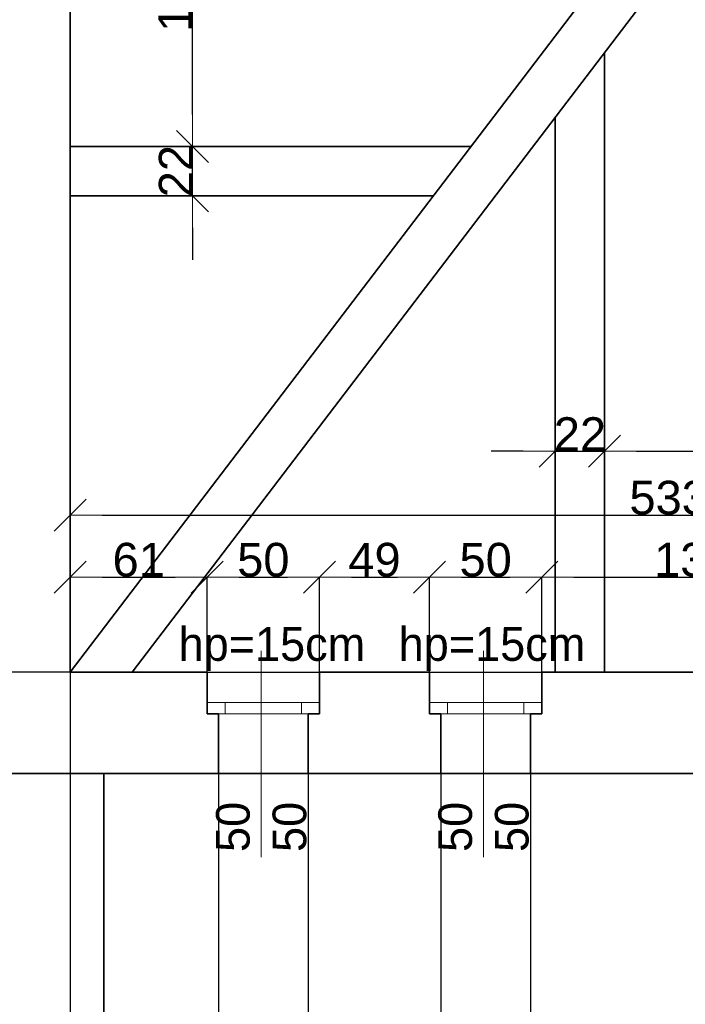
# Model space of a CAD drawing. Header units: metres. Extents: x 7506757 to 756746378, y 5735207 to 582114514.
# Tile 265 of 278: x 7689311 to 7692275, y 5925819 to 5930202. Entities that reach past the tile are written whole.
import ezdxf

# ---------------------------------------------------------------- set-up
doc = ezdxf.new("R2010")
doc.units = ezdxf.units.M
doc.header["$MEASUREMENT"] = 0
doc.header["$PDMODE"] = 2
doc.layers.get('0').update_dxf_attribs({"color": 250, "linetype": 'CONTINUOUS', "lineweight": 100, "plot": 0})
doc.layers.get('Defpoints').update_dxf_attribs({"linetype": 'CONTINUOUS'})
for name, color, linetype, lineweight in [('M_OCIANA1', 7, 'CONTINUOUS', 13), ('M_OCIANA6', 5, 'CONTINUOUS', 35), ('M_OPISY141', 7, 'CONTINUOUS', 0), ('m_umeblowanie1', 7, 'CONTINUOUS', 13), ('opis1', 7, 'CONTINUOUS', 13)]:
    doc.layers.add(name, color=color, linetype=linetype, lineweight=lineweight)
doc.layers.add('PWYMIAR', color=7, linetype='CONTINUOUS')
doc.styles.add('GENERATED_STYLE_1', font='arial.ttf')
doc.styles.add('GENERATED_STYLE_2', font='txt')
doc.dimstyles.new('GENERATED_STYLE__1', dxfattribs={"dimtxt": 150, "dimasz": 142.5, "dimexe": 0.18, "dimexo": 0, "dimgap": 0.09, "dimtad": 1, "dimdec": 0, "dimlfac": 0.1, "dimzin": 0, "dimdsep": 46, "dimtxsty": 'GENERATED_STYLE_1', "dimblk": 'ARROWHEAD_6', "dimblk1": 'ARROWHEAD_6', "dimblk2": 'ARROWHEAD_6', "dimcen": 0.09, "dimclrd": 251, "dimclre": 251, "dimclrt": 7, "dimazin": 0, "dimtfac": 1, "dimtdec": 4, "dimtmove": 0, "dimatfit": 3, "dimfxl": 0, "dimtolj": 1, "dimtzin": 0, "dimarcsym": 0})
doc.dimstyles.new('GENERATED_STYLE__2', dxfattribs={"dimtxt": 150, "dimasz": 142.5, "dimexe": 0.18, "dimexo": 0, "dimgap": 0.09, "dimtad": 1, "dimtih": 1, "dimtoh": 1, "dimdec": 0, "dimlfac": 0.1, "dimzin": 0, "dimdsep": 46, "dimtxsty": 'GENERATED_STYLE_1', "dimblk": 'ARROWHEAD_6', "dimblk1": 'ARROWHEAD_6', "dimblk2": 'ARROWHEAD_6', "dimcen": 0.09, "dimclrd": 251, "dimclre": 251, "dimclrt": 7, "dimazin": 0, "dimtfac": 1, "dimtdec": 4, "dimtmove": 0, "dimatfit": 3, "dimfxl": 0, "dimtolj": 1, "dimtzin": 0, "dimarcsym": 0})
doc.dimstyles.new('GENERATED_STYLE__3', dxfattribs={"dimtxt": 150, "dimasz": 142.5, "dimexe": 0.18, "dimexo": 0, "dimgap": 0.09, "dimtad": 1, "dimdec": 0, "dimlfac": 0.1, "dimzin": 0, "dimdsep": 46, "dimtxsty": 'GENERATED_STYLE_1', "dimblk": 'ARROWHEAD_6', "dimblk1": 'ARROWHEAD_6', "dimblk2": 'ARROWHEAD_6', "dimcen": 0.09, "dimclrd": 251, "dimclre": 251, "dimclrt": 7, "dimazin": 0, "dimtfac": 1, "dimtdec": 4, "dimtmove": 2, "dimatfit": 3, "dimfxl": 0, "dimtolj": 1, "dimtzin": 0, "dimarcsym": 0})
doc.dimstyles.new('GENERATED_STYLE__4', dxfattribs={"dimtxt": 150, "dimasz": 142.5, "dimexe": 0.18, "dimexo": 0, "dimgap": 0.09, "dimtad": 1, "dimtih": 1, "dimtoh": 1, "dimdec": 0, "dimlfac": 0.1, "dimzin": 0, "dimdsep": 46, "dimtxsty": 'GENERATED_STYLE_1', "dimblk": 'ARROWHEAD_6', "dimblk1": 'ARROWHEAD_6', "dimblk2": 'ARROWHEAD_6', "dimcen": 0.09, "dimclrd": 251, "dimclre": 251, "dimclrt": 7, "dimazin": 0, "dimtfac": 1, "dimtdec": 4, "dimtmove": 2, "dimatfit": 3, "dimfxl": 0, "dimtolj": 1, "dimtzin": 0, "dimarcsym": 0})

# ---------------------------------------------------------------- blocks, each defined once
blk = doc.blocks.new('ARROWHEAD_6')
at = {"color": 0, "linetype": 'Continuous', "lineweight": 0}
for p, q in [((-0.5, -0.5), (0.5, 0.5)), ((0, 0), (-1, 0))]:
    blk.add_line(p, q, dxfattribs=at)
blk = doc.blocks.new('*D6889')
at = {"layer": 'Defpoints', "color": 0, "linetype": 'Continuous', "transparency": 16777216}
for p in [(7690146.1, 5927720.1), (7689536.1, 5927296.8), (7690146.1, 5927296.8)]:
    blk.add_point(p, dxfattribs=at)
at = {"layer": 'PWYMIAR', "color": 251, "linetype": 'Continuous', "lineweight": -2, "transparency": 16777216}
for p, q in [((7689536.1, 5927296.8), (7689536.1, 5927720.3)), ((7689678.6, 5927720.1), (7690003.6, 5927720.1)), ((7690146.1, 5927296.8), (7690146.1, 5927720.3))]:
    blk.add_line(p, q, dxfattribs=at)
at = {"layer": 'PWYMIAR', "color": 251, "linetype": 'Continuous', "lineweight": -2, "transparency": 16777216, "xscale": 142.5, "yscale": 142.5, "zscale": 142.5, "rotation": 180}
blk.add_blockref('ARROWHEAD_6', (7689536.1, 5927720.1), dxfattribs=at)
at = {"layer": 'PWYMIAR', "color": 251, "linetype": 'Continuous', "lineweight": -2, "transparency": 16777216, "xscale": 142.5, "yscale": 142.5, "zscale": 142.5}
blk.add_blockref('ARROWHEAD_6', (7690146.1, 5927720.1), dxfattribs=at)
at = {"layer": 'PWYMIAR', "color": 7, "linetype": 'Continuous', "lineweight": 13, "transparency": 16777216, "insert": (7689841.1, 5927796.8), "char_height": 150, "attachment_point": 5, "style": 'GENERATED_STYLE_1'}
blk.add_mtext('\\A1;61', dxfattribs=at)
blk = doc.blocks.new('*D6890')
at = {"layer": 'Defpoints', "color": 0, "linetype": 'Continuous', "transparency": 16777216}
for p in [(7690646.1, 5927720.1), (7690146.1, 5927296.8), (7690646.1, 5927296.8)]:
    blk.add_point(p, dxfattribs=at)
at = {"layer": 'PWYMIAR', "color": 251, "linetype": 'Continuous', "lineweight": -2, "transparency": 16777216}
for p, q in [((7690146.1, 5927296.8), (7690146.1, 5927720.3)), ((7690288.6, 5927720.1), (7690503.6, 5927720.1)), ((7690646.1, 5927296.8), (7690646.1, 5927720.3))]:
    blk.add_line(p, q, dxfattribs=at)
at = {"layer": 'PWYMIAR', "color": 251, "linetype": 'Continuous', "lineweight": -2, "transparency": 16777216, "xscale": 142.5, "yscale": 142.5, "zscale": 142.5, "rotation": 180}
blk.add_blockref('ARROWHEAD_6', (7690146.1, 5927720.1), dxfattribs=at)
at = {"layer": 'PWYMIAR', "color": 251, "linetype": 'Continuous', "lineweight": -2, "transparency": 16777216, "xscale": 142.5, "yscale": 142.5, "zscale": 142.5}
blk.add_blockref('ARROWHEAD_6', (7690646.1, 5927720.1), dxfattribs=at)
at = {"layer": 'PWYMIAR', "color": 7, "linetype": 'Continuous', "lineweight": 13, "transparency": 16777216, "insert": (7690396.1, 5927796.8), "char_height": 150, "attachment_point": 5, "style": 'GENERATED_STYLE_1'}
blk.add_mtext('\\A1;50', dxfattribs=at)
blk = doc.blocks.new('*D6891')
at = {"layer": 'Defpoints', "color": 0, "linetype": 'Continuous', "transparency": 16777216}
for p in [(7691136.1, 5927720.1), (7690646.1, 5927296.8), (7691136.1, 5927296.8)]:
    blk.add_point(p, dxfattribs=at)
at = {"layer": 'PWYMIAR', "color": 251, "linetype": 'Continuous', "lineweight": -2, "transparency": 16777216}
for p, q in [((7690646.1, 5927296.8), (7690646.1, 5927720.3)), ((7690788.6, 5927720.1), (7690993.6, 5927720.1)), ((7691136.1, 5927296.8), (7691136.1, 5927720.3))]:
    blk.add_line(p, q, dxfattribs=at)
at = {"layer": 'PWYMIAR', "color": 251, "linetype": 'Continuous', "lineweight": -2, "transparency": 16777216, "xscale": 142.5, "yscale": 142.5, "zscale": 142.5, "rotation": 180}
blk.add_blockref('ARROWHEAD_6', (7690646.1, 5927720.1), dxfattribs=at)
at = {"layer": 'PWYMIAR', "color": 251, "linetype": 'Continuous', "lineweight": -2, "transparency": 16777216, "xscale": 142.5, "yscale": 142.5, "zscale": 142.5}
blk.add_blockref('ARROWHEAD_6', (7691136.1, 5927720.1), dxfattribs=at)
at = {"layer": 'PWYMIAR', "color": 7, "linetype": 'Continuous', "lineweight": 13, "transparency": 16777216, "insert": (7690891.1, 5927796.8), "char_height": 150, "attachment_point": 5, "style": 'GENERATED_STYLE_1'}
blk.add_mtext('\\A1;49', dxfattribs=at)
blk = doc.blocks.new('*D6892')
at = {"layer": 'Defpoints', "color": 0, "linetype": 'Continuous', "transparency": 16777216}
for p in [(7691636.1, 5927720.1), (7691136.1, 5927296.8), (7691636.1, 5927296.8)]:
    blk.add_point(p, dxfattribs=at)
at = {"layer": 'PWYMIAR', "color": 251, "linetype": 'Continuous', "lineweight": -2, "transparency": 16777216}
for p, q in [((7691136.1, 5927296.8), (7691136.1, 5927720.3)), ((7691278.6, 5927720.1), (7691493.6, 5927720.1)), ((7691636.1, 5927296.8), (7691636.1, 5927720.3))]:
    blk.add_line(p, q, dxfattribs=at)
at = {"layer": 'PWYMIAR', "color": 251, "linetype": 'Continuous', "lineweight": -2, "transparency": 16777216, "xscale": 142.5, "yscale": 142.5, "zscale": 142.5, "rotation": 180}
blk.add_blockref('ARROWHEAD_6', (7691136.1, 5927720.1), dxfattribs=at)
at = {"layer": 'PWYMIAR', "color": 251, "linetype": 'Continuous', "lineweight": -2, "transparency": 16777216, "xscale": 142.5, "yscale": 142.5, "zscale": 142.5}
blk.add_blockref('ARROWHEAD_6', (7691636.1, 5927720.1), dxfattribs=at)
at = {"layer": 'PWYMIAR', "color": 7, "linetype": 'Continuous', "lineweight": 13, "transparency": 16777216, "insert": (7691386.1, 5927796.8), "char_height": 150, "attachment_point": 5, "style": 'GENERATED_STYLE_1'}
blk.add_mtext('\\A1;50', dxfattribs=at)
blk = doc.blocks.new('*D6893')
at = {"layer": 'Defpoints', "color": 0, "linetype": 'Continuous', "transparency": 16777216}
for p in [(7692986.1, 5927720.1), (7691636.1, 5927296.8), (7692986.1, 5927296.8)]:
    blk.add_point(p, dxfattribs=at)
at = {"layer": 'PWYMIAR', "color": 251, "linetype": 'Continuous', "lineweight": -2, "transparency": 16777216}
for p, q in [((7691636.1, 5927296.8), (7691636.1, 5927720.3)), ((7691778.6, 5927720.1), (7692843.6, 5927720.1)), ((7692986.1, 5927296.8), (7692986.1, 5927720.3))]:
    blk.add_line(p, q, dxfattribs=at)
at = {"layer": 'PWYMIAR', "color": 251, "linetype": 'Continuous', "lineweight": -2, "transparency": 16777216, "xscale": 142.5, "yscale": 142.5, "zscale": 142.5, "rotation": 180}
blk.add_blockref('ARROWHEAD_6', (7691636.1, 5927720.1), dxfattribs=at)
at = {"layer": 'PWYMIAR', "color": 251, "linetype": 'Continuous', "lineweight": -2, "transparency": 16777216, "xscale": 142.5, "yscale": 142.5, "zscale": 142.5}
blk.add_blockref('ARROWHEAD_6', (7692986.1, 5927720.1), dxfattribs=at)
at = {"layer": 'PWYMIAR', "color": 7, "linetype": 'Continuous', "lineweight": 13, "transparency": 16777216, "insert": (7692311.1, 5927796.9), "char_height": 150, "attachment_point": 5, "style": 'GENERATED_STYLE_1'}
blk.add_mtext('\\A1;135', dxfattribs=at)
blk = doc.blocks.new('*D6912')
at = {"layer": 'Defpoints', "color": 0, "linetype": 'Continuous', "transparency": 16777216}
for p in [(7694866.1, 5927996.4), (7689536.1, 5927296.8), (7694866.1, 5927296.8)]:
    blk.add_point(p, dxfattribs=at)
at = {"layer": 'PWYMIAR', "color": 251, "linetype": 'Continuous', "lineweight": -2, "transparency": 16777216}
for p, q in [((7689536.1, 5927296.8), (7689536.1, 5927996.6)), ((7689678.6, 5927996.4), (7694723.6, 5927996.4)), ((7694866.1, 5927296.8), (7694866.1, 5927996.6))]:
    blk.add_line(p, q, dxfattribs=at)
at = {"layer": 'PWYMIAR', "color": 251, "linetype": 'Continuous', "lineweight": -2, "transparency": 16777216, "xscale": 142.5, "yscale": 142.5, "zscale": 142.5, "rotation": 180}
blk.add_blockref('ARROWHEAD_6', (7689536.1, 5927996.4), dxfattribs=at)
at = {"layer": 'PWYMIAR', "color": 251, "linetype": 'Continuous', "lineweight": -2, "transparency": 16777216, "xscale": 142.5, "yscale": 142.5, "zscale": 142.5}
blk.add_blockref('ARROWHEAD_6', (7694866.1, 5927996.4), dxfattribs=at)
at = {"layer": 'PWYMIAR', "color": 7, "linetype": 'Continuous', "lineweight": 13, "transparency": 16777216, "insert": (7692201.1, 5928073.1), "char_height": 150, "attachment_point": 5, "style": 'GENERATED_STYLE_1'}
blk.add_mtext('\\A1;533', dxfattribs=at)
blk = doc.blocks.new('*D6914')
at = {"layer": 'Defpoints', "color": 0, "linetype": 'Continuous', "transparency": 16777216}
for p in [(7694604.7, 5932486.8), (7694866.1, 5932486.8), (7689536.1, 5927296.8)]:
    blk.add_point(p, dxfattribs=at)
at = {"layer": 'PWYMIAR', "color": 251, "linetype": 'Continuous', "lineweight": -2, "transparency": 16777216}
for p, q in [((7694866.1, 5932486.8), (7694604.5, 5932486.8)), ((7694604.7, 5927439.3), (7694604.7, 5932344.3)), ((7689536.1, 5927296.8), (7694604.9, 5927296.8))]:
    blk.add_line(p, q, dxfattribs=at)
at = {"layer": 'PWYMIAR', "color": 251, "linetype": 'Continuous', "lineweight": -2, "transparency": 16777216, "xscale": 142.5, "yscale": 142.5, "zscale": 142.5}
for p, rotation in [((7694604.7, 5932486.8), 90), ((7694604.7, 5927296.8), 270)]:
    blk.add_blockref('ARROWHEAD_6', p, dxfattribs=dict(at, rotation=rotation))
at = {"layer": 'PWYMIAR', "color": 7, "linetype": 'Continuous', "lineweight": 13, "transparency": 16777216, "insert": (7694528, 5929891.8), "char_height": 150, "attachment_point": 5, "rotation": 90, "style": 'GENERATED_STYLE_1'}
blk.add_mtext('\\A1;519', dxfattribs=at)
blk = doc.blocks.new('*D6933')
at = {"layer": 'Defpoints', "color": 0, "linetype": 'Continuous', "transparency": 16777216}
for p in [(7689536.1, 5929637.5), (7690081.2, 5929637.5), (7689536.1, 5929417.5)]:
    blk.add_point(p, dxfattribs=at)
at = {"layer": 'PWYMIAR', "color": 251, "linetype": 'Continuous', "lineweight": -2, "transparency": 16777216}
for p, q in [((7690081.2, 5929780), (7690081.2, 5929922.5)), ((7689536.1, 5929637.5), (7690081.4, 5929637.5)), ((7690081.2, 5929417.5), (7690081.2, 5929637.5)), ((7689536.1, 5929417.5), (7690081.4, 5929417.5)), ((7690081.2, 5929275), (7690081.2, 5929132.5))]:
    blk.add_line(p, q, dxfattribs=at)
at = {"layer": 'PWYMIAR', "color": 251, "linetype": 'Continuous', "lineweight": -2, "transparency": 16777216, "xscale": 142.5, "yscale": 142.5, "zscale": 142.5}
for p, rotation in [((7690081.2, 5929637.5), 270), ((7690081.2, 5929417.5), 90)]:
    blk.add_blockref('ARROWHEAD_6', p, dxfattribs=dict(at, rotation=rotation))
at = {"layer": 'PWYMIAR', "color": 7, "linetype": 'Continuous', "lineweight": 13, "transparency": 16777216, "insert": (7690005.8, 5929527.5), "char_height": 150, "attachment_point": 5, "rotation": 90, "style": 'GENERATED_STYLE_1'}
blk.add_mtext('\\A1;22', dxfattribs=at)
blk = doc.blocks.new('*D6934')
at = {"layer": 'Defpoints', "color": 0, "linetype": 'Continuous', "transparency": 16777216}
for p in [(7689536.1, 5931007.5), (7690081.2, 5931007.5), (7689536.1, 5929637.5)]:
    blk.add_point(p, dxfattribs=at)
at = {"layer": 'PWYMIAR', "color": 251, "linetype": 'Continuous', "lineweight": -2, "transparency": 16777216}
for p, q in [((7689536.1, 5931007.5), (7690081.4, 5931007.5)), ((7690081.2, 5929780), (7690081.2, 5930865)), ((7689536.1, 5929637.5), (7690081.4, 5929637.5))]:
    blk.add_line(p, q, dxfattribs=at)
at = {"layer": 'PWYMIAR', "color": 251, "linetype": 'Continuous', "lineweight": -2, "transparency": 16777216, "xscale": 142.5, "yscale": 142.5, "zscale": 142.5}
for p, rotation in [((7690081.2, 5931007.5), 90), ((7690081.2, 5929637.5), 270)]:
    blk.add_blockref('ARROWHEAD_6', p, dxfattribs=dict(at, rotation=rotation))
at = {"layer": 'PWYMIAR', "color": 7, "linetype": 'Continuous', "lineweight": 13, "transparency": 16777216, "insert": (7690004.5, 5930322.5), "char_height": 150, "attachment_point": 5, "rotation": 90, "style": 'GENERATED_STYLE_1'}
blk.add_mtext('\\A1;137', dxfattribs=at)
blk = doc.blocks.new('*D6939')
at = {"layer": 'Defpoints', "color": 0, "linetype": 'Continuous', "transparency": 16777216}
for p in [(7691916.1, 5928281.5), (7691696.1, 5927296.8), (7691916.1, 5927296.8)]:
    blk.add_point(p, dxfattribs=at)
at = {"layer": 'PWYMIAR', "color": 251, "linetype": 'Continuous', "lineweight": -2, "transparency": 16777216}
for p, q in [((7691553.6, 5928281.5), (7691411.1, 5928281.5)), ((7691696.1, 5927296.8), (7691696.1, 5928281.7)), ((7691696.1, 5928281.5), (7691916.1, 5928281.5)), ((7691916.1, 5927296.8), (7691916.1, 5928281.7)), ((7692058.6, 5928281.5), (7692201.1, 5928281.5))]:
    blk.add_line(p, q, dxfattribs=at)
at = {"layer": 'PWYMIAR', "color": 251, "linetype": 'Continuous', "lineweight": -2, "transparency": 16777216, "xscale": 142.5, "yscale": 142.5, "zscale": 142.5}
blk.add_blockref('ARROWHEAD_6', (7691696.1, 5928281.5), dxfattribs=at)
at = {"layer": 'PWYMIAR', "color": 251, "linetype": 'Continuous', "lineweight": -2, "transparency": 16777216, "xscale": 142.5, "yscale": 142.5, "zscale": 142.5, "rotation": 180}
blk.add_blockref('ARROWHEAD_6', (7691916.1, 5928281.5), dxfattribs=at)
at = {"layer": 'PWYMIAR', "color": 7, "linetype": 'Continuous', "lineweight": 13, "transparency": 16777216, "insert": (7691806.1, 5928356.9), "char_height": 150, "attachment_point": 5, "style": 'GENERATED_STYLE_1'}
blk.add_mtext('\\A1;22', dxfattribs=at)
blk = doc.blocks.new('*D6940')
at = {"layer": 'Defpoints', "color": 0, "linetype": 'Continuous', "transparency": 16777216}
for p in [(7693286.1, 5928281.5), (7691916.1, 5927296.8), (7693286.1, 5927296.8)]:
    blk.add_point(p, dxfattribs=at)
at = {"layer": 'PWYMIAR', "color": 251, "linetype": 'Continuous', "lineweight": -2, "transparency": 16777216}
for p, q in [((7691916.1, 5927296.8), (7691916.1, 5928281.7)), ((7692058.6, 5928281.5), (7693143.6, 5928281.5)), ((7693286.1, 5927296.8), (7693286.1, 5928281.7))]:
    blk.add_line(p, q, dxfattribs=at)
at = {"layer": 'PWYMIAR', "color": 251, "linetype": 'Continuous', "lineweight": -2, "transparency": 16777216, "xscale": 142.5, "yscale": 142.5, "zscale": 142.5, "rotation": 180}
blk.add_blockref('ARROWHEAD_6', (7691916.1, 5928281.5), dxfattribs=at)
at = {"layer": 'PWYMIAR', "color": 251, "linetype": 'Continuous', "lineweight": -2, "transparency": 16777216, "xscale": 142.5, "yscale": 142.5, "zscale": 142.5}
blk.add_blockref('ARROWHEAD_6', (7693286.1, 5928281.5), dxfattribs=at)
at = {"layer": 'PWYMIAR', "color": 7, "linetype": 'Continuous', "lineweight": 13, "transparency": 16777216, "insert": (7692601.1, 5928358.2), "char_height": 150, "attachment_point": 5, "style": 'GENERATED_STYLE_1'}
blk.add_mtext('\\A1;137', dxfattribs=at)
blk = doc.blocks.new('*D6945')
at = {"layer": 'Defpoints', "color": 0, "linetype": 'Continuous', "transparency": 16777216}
for p in [(7689086.1, 5926846.8), (7690196.1, 5926846.8), (7690196.1, 5922285.5)]:
    blk.add_point(p, dxfattribs=at)
at = {"layer": 'PWYMIAR', "color": 251, "linetype": 'Continuous', "lineweight": -2, "transparency": 16777216}
for p, q in [((7689086.1, 5926846.8), (7689086.1, 5922285.3)), ((7690196.1, 5926846.8), (7690196.1, 5922285.3)), ((7689228.6, 5922285.5), (7690053.6, 5922285.5))]:
    blk.add_line(p, q, dxfattribs=at)
at = {"layer": 'PWYMIAR', "color": 251, "linetype": 'Continuous', "lineweight": -2, "transparency": 16777216, "xscale": 142.5, "yscale": 142.5, "zscale": 142.5, "rotation": 180}
blk.add_blockref('ARROWHEAD_6', (7689086.1, 5922285.5), dxfattribs=at)
at = {"layer": 'PWYMIAR', "color": 251, "linetype": 'Continuous', "lineweight": -2, "transparency": 16777216, "xscale": 142.5, "yscale": 142.5, "zscale": 142.5}
blk.add_blockref('ARROWHEAD_6', (7690196.1, 5922285.5), dxfattribs=at)
at = {"layer": 'PWYMIAR', "color": 7, "linetype": 'Continuous', "lineweight": 13, "transparency": 16777216, "insert": (7689641.1, 5922360.9), "char_height": 150, "attachment_point": 5, "style": 'GENERATED_STYLE_1'}
blk.add_mtext('\\A1;111', dxfattribs=at)
blk = doc.blocks.new('*D6946')
at = {"layer": 'Defpoints', "color": 0, "linetype": 'Continuous', "transparency": 16777216}
for p in [(7690196.1, 5926846.8), (7690596.1, 5926846.8), (7690596.1, 5922285.5)]:
    blk.add_point(p, dxfattribs=at)
at = {"layer": 'PWYMIAR', "color": 251, "linetype": 'Continuous', "lineweight": -2, "transparency": 16777216}
for p, q in [((7690196.1, 5926846.8), (7690196.1, 5922285.3)), ((7690596.1, 5926846.8), (7690596.1, 5922285.3)), ((7690338.6, 5922285.5), (7690453.6, 5922285.5))]:
    blk.add_line(p, q, dxfattribs=at)
at = {"layer": 'PWYMIAR', "color": 251, "linetype": 'Continuous', "lineweight": -2, "transparency": 16777216, "xscale": 142.5, "yscale": 142.5, "zscale": 142.5, "rotation": 180}
blk.add_blockref('ARROWHEAD_6', (7690196.1, 5922285.5), dxfattribs=at)
at = {"layer": 'PWYMIAR', "color": 251, "linetype": 'Continuous', "lineweight": -2, "transparency": 16777216, "xscale": 142.5, "yscale": 142.5, "zscale": 142.5}
blk.add_blockref('ARROWHEAD_6', (7690596.1, 5922285.5), dxfattribs=at)
at = {"layer": 'PWYMIAR', "color": 7, "linetype": 'Continuous', "lineweight": 13, "transparency": 16777216, "insert": (7690396.1, 5922362.1), "char_height": 150, "attachment_point": 5, "style": 'GENERATED_STYLE_1'}
blk.add_mtext('\\A1;40', dxfattribs=at)
blk = doc.blocks.new('*D6947')
at = {"layer": 'Defpoints', "color": 0, "linetype": 'Continuous', "transparency": 16777216}
for p in [(7690596.1, 5926846.8), (7691186.1, 5926846.8), (7691186.1, 5922285.5)]:
    blk.add_point(p, dxfattribs=at)
at = {"layer": 'PWYMIAR', "color": 251, "linetype": 'Continuous', "lineweight": -2, "transparency": 16777216}
for p, q in [((7690596.1, 5926846.8), (7690596.1, 5922285.3)), ((7691186.1, 5926846.8), (7691186.1, 5922285.3)), ((7690738.6, 5922285.5), (7691043.6, 5922285.5))]:
    blk.add_line(p, q, dxfattribs=at)
at = {"layer": 'PWYMIAR', "color": 251, "linetype": 'Continuous', "lineweight": -2, "transparency": 16777216, "xscale": 142.5, "yscale": 142.5, "zscale": 142.5, "rotation": 180}
blk.add_blockref('ARROWHEAD_6', (7690596.1, 5922285.5), dxfattribs=at)
at = {"layer": 'PWYMIAR', "color": 251, "linetype": 'Continuous', "lineweight": -2, "transparency": 16777216, "xscale": 142.5, "yscale": 142.5, "zscale": 142.5}
blk.add_blockref('ARROWHEAD_6', (7691186.1, 5922285.5), dxfattribs=at)
at = {"layer": 'PWYMIAR', "color": 7, "linetype": 'Continuous', "lineweight": 13, "transparency": 16777216, "insert": (7690891.1, 5922362.1), "char_height": 150, "attachment_point": 5, "style": 'GENERATED_STYLE_1'}
blk.add_mtext('\\A1;59', dxfattribs=at)
blk = doc.blocks.new('*D6948')
at = {"layer": 'Defpoints', "color": 0, "linetype": 'Continuous', "transparency": 16777216}
for p in [(7691186.1, 5926846.8), (7691586.1, 5926846.8), (7691586.1, 5922285.5)]:
    blk.add_point(p, dxfattribs=at)
at = {"layer": 'PWYMIAR', "color": 251, "linetype": 'Continuous', "lineweight": -2, "transparency": 16777216}
for p, q in [((7691186.1, 5926846.8), (7691186.1, 5922285.3)), ((7691586.1, 5926846.8), (7691586.1, 5922285.3)), ((7691328.6, 5922285.5), (7691443.6, 5922285.5))]:
    blk.add_line(p, q, dxfattribs=at)
at = {"layer": 'PWYMIAR', "color": 251, "linetype": 'Continuous', "lineweight": -2, "transparency": 16777216, "xscale": 142.5, "yscale": 142.5, "zscale": 142.5, "rotation": 180}
blk.add_blockref('ARROWHEAD_6', (7691186.1, 5922285.5), dxfattribs=at)
at = {"layer": 'PWYMIAR', "color": 251, "linetype": 'Continuous', "lineweight": -2, "transparency": 16777216, "xscale": 142.5, "yscale": 142.5, "zscale": 142.5}
blk.add_blockref('ARROWHEAD_6', (7691586.1, 5922285.5), dxfattribs=at)
at = {"layer": 'PWYMIAR', "color": 7, "linetype": 'Continuous', "lineweight": 13, "transparency": 16777216, "insert": (7691386.1, 5922362.1), "char_height": 150, "attachment_point": 5, "style": 'GENERATED_STYLE_1'}
blk.add_mtext('\\A1;40', dxfattribs=at)
blk = doc.blocks.new('*D6949')
at = {"layer": 'Defpoints', "color": 0, "linetype": 'Continuous', "transparency": 16777216}
for p in [(7691586.1, 5926846.8), (7693036.1, 5926846.8), (7693036.1, 5922285.5)]:
    blk.add_point(p, dxfattribs=at)
at = {"layer": 'PWYMIAR', "color": 251, "linetype": 'Continuous', "lineweight": -2, "transparency": 16777216}
for p, q in [((7691586.1, 5926846.8), (7691586.1, 5922285.3)), ((7693036.1, 5926846.8), (7693036.1, 5922285.3)), ((7691728.6, 5922285.5), (7692893.6, 5922285.5))]:
    blk.add_line(p, q, dxfattribs=at)
at = {"layer": 'PWYMIAR', "color": 251, "linetype": 'Continuous', "lineweight": -2, "transparency": 16777216, "xscale": 142.5, "yscale": 142.5, "zscale": 142.5, "rotation": 180}
blk.add_blockref('ARROWHEAD_6', (7691586.1, 5922285.5), dxfattribs=at)
at = {"layer": 'PWYMIAR', "color": 251, "linetype": 'Continuous', "lineweight": -2, "transparency": 16777216, "xscale": 142.5, "yscale": 142.5, "zscale": 142.5}
blk.add_blockref('ARROWHEAD_6', (7693036.1, 5922285.5), dxfattribs=at)
at = {"layer": 'PWYMIAR', "color": 7, "linetype": 'Continuous', "lineweight": 13, "transparency": 16777216, "insert": (7692311.1, 5922362.1), "char_height": 150, "attachment_point": 5, "style": 'GENERATED_STYLE_1'}
blk.add_mtext('\\A1;145', dxfattribs=at)
blk = doc.blocks.new('*D6968')
at = {"layer": 'Defpoints', "color": 0, "linetype": 'Continuous', "transparency": 16777216}
for p in [(7689536.1, 5927296.8), (7689086.1, 5926846.8), (7689536.1, 5921896.3)]:
    blk.add_point(p, dxfattribs=at)
at = {"layer": 'PWYMIAR', "color": 251, "linetype": 'Continuous', "lineweight": -2, "transparency": 16777216}
for p, q in [((7689536.1, 5927296.8), (7689536.1, 5921896.1)), ((7689086.1, 5926846.8), (7689086.1, 5921896.1)), ((7689228.6, 5921896.3), (7689393.6, 5921896.3))]:
    blk.add_line(p, q, dxfattribs=at)
at = {"layer": 'PWYMIAR', "color": 251, "linetype": 'Continuous', "lineweight": -2, "transparency": 16777216, "xscale": 142.5, "yscale": 142.5, "zscale": 142.5, "rotation": 180}
blk.add_blockref('ARROWHEAD_6', (7689086.1, 5921896.3), dxfattribs=at)
at = {"layer": 'PWYMIAR', "color": 251, "linetype": 'Continuous', "lineweight": -2, "transparency": 16777216, "xscale": 142.5, "yscale": 142.5, "zscale": 142.5}
blk.add_blockref('ARROWHEAD_6', (7689536.1, 5921896.3), dxfattribs=at)
at = {"layer": 'PWYMIAR', "color": 7, "linetype": 'Continuous', "lineweight": 13, "transparency": 16777216, "insert": (7689311.1, 5921972.7), "char_height": 150, "attachment_point": 5, "style": 'GENERATED_STYLE_1'}
blk.add_mtext('\\A1;45', dxfattribs=at)
blk = doc.blocks.new('*D6969')
at = {"layer": 'Defpoints', "color": 0, "linetype": 'Continuous', "transparency": 16777216}
for p in [(7689536.1, 5927296.8), (7694866.1, 5927296.8), (7694866.1, 5921896.3)]:
    blk.add_point(p, dxfattribs=at)
at = {"layer": 'PWYMIAR', "color": 251, "linetype": 'Continuous', "lineweight": -2, "transparency": 16777216}
for p, q in [((7689536.1, 5927296.8), (7689536.1, 5921896.1)), ((7694866.1, 5927296.8), (7694866.1, 5921896.1)), ((7689678.6, 5921896.3), (7694723.6, 5921896.3))]:
    blk.add_line(p, q, dxfattribs=at)
at = {"layer": 'PWYMIAR', "color": 251, "linetype": 'Continuous', "lineweight": -2, "transparency": 16777216, "xscale": 142.5, "yscale": 142.5, "zscale": 142.5, "rotation": 180}
blk.add_blockref('ARROWHEAD_6', (7689536.1, 5921896.3), dxfattribs=at)
at = {"layer": 'PWYMIAR', "color": 251, "linetype": 'Continuous', "lineweight": -2, "transparency": 16777216, "xscale": 142.5, "yscale": 142.5, "zscale": 142.5}
blk.add_blockref('ARROWHEAD_6', (7694866.1, 5921896.3), dxfattribs=at)
at = {"layer": 'PWYMIAR', "color": 7, "linetype": 'Continuous', "lineweight": 13, "transparency": 16777216, "insert": (7692201.1, 5921973), "char_height": 150, "attachment_point": 5, "style": 'GENERATED_STYLE_1'}
blk.add_mtext('\\A1;533', dxfattribs=at)
blk = doc.blocks.new('*D6977')
at = {"layer": 'Defpoints', "color": 0, "linetype": 'Continuous', "transparency": 16777216}
for p in [(7703876.1, 5926846.8), (7689686.1, 5924316.8), (7703876.1, 5921507.1)]:
    blk.add_point(p, dxfattribs=at)
at = {"layer": 'PWYMIAR', "color": 251, "linetype": 'Continuous', "lineweight": -2, "transparency": 16777216}
for p, q in [((7703876.1, 5926846.8), (7703876.1, 5921506.9)), ((7689686.1, 5924316.8), (7689686.1, 5921506.9)), ((7689828.6, 5921507.1), (7703733.6, 5921507.1))]:
    blk.add_line(p, q, dxfattribs=at)
at = {"layer": 'PWYMIAR', "color": 251, "linetype": 'Continuous', "lineweight": -2, "transparency": 16777216, "xscale": 142.5, "yscale": 142.5, "zscale": 142.5, "rotation": 180}
blk.add_blockref('ARROWHEAD_6', (7689686.1, 5921507.1), dxfattribs=at)
at = {"layer": 'PWYMIAR', "color": 251, "linetype": 'Continuous', "lineweight": -2, "transparency": 16777216, "xscale": 142.5, "yscale": 142.5, "zscale": 142.5}
blk.add_blockref('ARROWHEAD_6', (7703876.1, 5921507.1), dxfattribs=at)
at = {"layer": 'PWYMIAR', "color": 7, "linetype": 'Continuous', "lineweight": 13, "transparency": 16777216, "insert": (7696781.1, 5921583.8), "char_height": 150, "attachment_point": 5, "style": 'GENERATED_STYLE_1'}
blk.add_mtext('\\A1;1419', dxfattribs=at)
blk = doc.blocks.new('*D6980')
at = {"layer": 'Defpoints', "color": 0, "linetype": 'Continuous', "transparency": 16777216}
for p in [(7678914.7, 5927296.8), (7689536.1, 5927296.8), (7689086.1, 5926846.8)]:
    blk.add_point(p, dxfattribs=at)
at = {"layer": 'PWYMIAR', "color": 251, "linetype": 'Continuous', "lineweight": -2, "transparency": 16777216}
for p, q in [((7689536.1, 5927296.8), (7678914.5, 5927296.8)), ((7678914.7, 5926989.3), (7678914.7, 5927154.3)), ((7689086.1, 5926846.8), (7678914.5, 5926846.8))]:
    blk.add_line(p, q, dxfattribs=at)
at = {"layer": 'PWYMIAR', "color": 251, "linetype": 'Continuous', "lineweight": -2, "transparency": 16777216, "xscale": 142.5, "yscale": 142.5, "zscale": 142.5}
for p, rotation in [((7678914.7, 5927296.8), 90), ((7678914.7, 5926846.8), 270)]:
    blk.add_blockref('ARROWHEAD_6', p, dxfattribs=dict(at, rotation=rotation))
at = {"layer": 'PWYMIAR', "color": 7, "linetype": 'Continuous', "lineweight": 13, "transparency": 16777216, "insert": (7678838.3, 5927071.8), "char_height": 150, "attachment_point": 5, "rotation": 90, "style": 'GENERATED_STYLE_1'}
blk.add_mtext('\\A1;45', dxfattribs=at)
blk = doc.blocks.new('*D6981')
at = {"layer": 'Defpoints', "color": 0, "linetype": 'Continuous', "transparency": 16777216}
for p in [(7678914.7, 5934286.8), (7689536.1, 5934286.8), (7689536.1, 5927296.8)]:
    blk.add_point(p, dxfattribs=at)
at = {"layer": 'PWYMIAR', "color": 251, "linetype": 'Continuous', "lineweight": -2, "transparency": 16777216}
for p, q in [((7689536.1, 5934286.8), (7678914.5, 5934286.8)), ((7678914.7, 5927439.3), (7678914.7, 5934144.3)), ((7689536.1, 5927296.8), (7678914.5, 5927296.8))]:
    blk.add_line(p, q, dxfattribs=at)
at = {"layer": 'PWYMIAR', "color": 251, "linetype": 'Continuous', "lineweight": -2, "transparency": 16777216, "xscale": 142.5, "yscale": 142.5, "zscale": 142.5}
for p, rotation in [((7678914.7, 5934286.8), 90), ((7678914.7, 5927296.8), 270)]:
    blk.add_blockref('ARROWHEAD_6', p, dxfattribs=dict(at, rotation=rotation))
at = {"layer": 'PWYMIAR', "color": 7, "linetype": 'Continuous', "lineweight": 13, "transparency": 16777216, "insert": (7678838, 5930791.8), "char_height": 150, "attachment_point": 5, "rotation": 90, "style": 'GENERATED_STYLE_1'}
blk.add_mtext('\\A1;699', dxfattribs=at)
blk = doc.blocks.new('*D6985')
at = {"layer": 'Defpoints', "color": 0, "linetype": 'Continuous', "transparency": 16777216}
for p in [(7678525.5, 5926846.8), (7689086.1, 5926846.8), (7689686.1, 5924316.8)]:
    blk.add_point(p, dxfattribs=at)
at = {"layer": 'PWYMIAR', "color": 251, "linetype": 'Continuous', "lineweight": -2, "transparency": 16777216}
for p, q in [((7689086.1, 5926846.8), (7678525.3, 5926846.8)), ((7678525.5, 5924459.3), (7678525.5, 5926704.3)), ((7689686.1, 5924316.8), (7678525.3, 5924316.8))]:
    blk.add_line(p, q, dxfattribs=at)
at = {"layer": 'PWYMIAR', "color": 251, "linetype": 'Continuous', "lineweight": -2, "transparency": 16777216, "xscale": 142.5, "yscale": 142.5, "zscale": 142.5}
for p, rotation in [((7678525.5, 5926846.8), 90), ((7678525.5, 5924316.8), 270)]:
    blk.add_blockref('ARROWHEAD_6', p, dxfattribs=dict(at, rotation=rotation))
at = {"layer": 'PWYMIAR', "color": 7, "linetype": 'Continuous', "lineweight": 13, "transparency": 16777216, "insert": (7678448.8, 5925581.8), "char_height": 150, "attachment_point": 5, "rotation": 90, "style": 'GENERATED_STYLE_1'}
blk.add_mtext('\\A1;253', dxfattribs=at)

msp = doc.modelspace()

# ---------------------------------------------------------------- linework, layer by layer
at = {"layer": 'M_OCIANA1', "linetype": 'Continuous'}
msp.add_line((7689086.1, 5926846.8), (7704616.1, 5926846.8), dxfattribs=at)
at = {"layer": 'M_OCIANA6'}
for p, q in [((7689536.1, 5927296.8), (7695193.9, 5934716.8)), ((7689812.1, 5927296.8), (7694868.2, 5933927.6)), ((7691916.1, 5930056), (7691916.1, 5927296.8)), ((7691696.1, 5929767.5), (7691696.1, 5927296.8)), ((7689536.1, 5929637.5), (7691320.8, 5929637.5)), ((7689536.1, 5929417.5), (7691153.1, 5929417.5))]:
    msp.add_line(p, q, dxfattribs=at)
at = {"layer": 'M_OCIANA6', "linetype": 'Continuous'}
for p, q in [((7689536.1, 5927296.8), (7689536.1, 5934286.8)), ((7690146.1, 5927296.8), (7689536.1, 5927296.8)), ((7690146.1, 5927111.8), (7690146.1, 5927296.8)), ((7691136.1, 5927296.8), (7690646.1, 5927296.8)), ((7690646.1, 5927111.8), (7690646.1, 5927296.8)), ((7691136.1, 5927111.8), (7691136.1, 5927296.8)), ((7692986.1, 5927296.8), (7691636.1, 5927296.8)), ((7691636.1, 5927111.8), (7691636.1, 5927296.8)), ((7690146.1, 5927111.8), (7690196.1, 5927111.8)), ((7690196.1, 5927111.8), (7690196.1, 5926846.8)), ((7690596.1, 5927111.8), (7690596.1, 5926846.8)), ((7690646.1, 5927111.8), (7690596.1, 5927111.8)), ((7691136.1, 5927111.8), (7691186.1, 5927111.8)), ((7691186.1, 5927111.8), (7691186.1, 5926846.8)), ((7691636.1, 5927111.8), (7691586.1, 5927111.8)), ((7691586.1, 5927111.8), (7691586.1, 5926846.8)), ((7689086.1, 5926846.8), (7690196.1, 5926846.8)), ((7689686.1, 5924316.8), (7689686.1, 5926846.8)), ((7689686.1, 5926846.8), (7703876.1, 5926846.8)), ((7690596.1, 5926846.8), (7691186.1, 5926846.8)), ((7691586.1, 5926846.8), (7693036.1, 5926846.8))]:
    msp.add_line(p, q, dxfattribs=at)
at = {"layer": 'M_OPISY141', "linetype": 'Continuous'}
for p, q in [((7690386.1, 5926473.6), (7690386.1, 5927391.9)), ((7691376.1, 5926473.6), (7691376.1, 5927391.9))]:
    msp.add_line(p, q, dxfattribs=at)
at = {"layer": 'm_umeblowanie1', "linetype": 'Continuous'}
for p, q in [((7690146.1, 5927296.8), (7690646.1, 5927296.8)), ((7691136.1, 5927296.8), (7691636.1, 5927296.8)), ((7690146.1, 5927161.8), (7690646.1, 5927161.8)), ((7690226.1, 5927111.8), (7690226.1, 5927161.8)), ((7690566.1, 5927111.8), (7690566.1, 5927161.8)), ((7691136.1, 5927161.8), (7691636.1, 5927161.8)), ((7691216.1, 5927111.8), (7691216.1, 5927161.8)), ((7691556.1, 5927111.8), (7691556.1, 5927161.8)), ((7690196.1, 5927111.8), (7690596.1, 5927111.8)), ((7691186.1, 5927111.8), (7691586.1, 5927111.8)), ((7690196.1, 5926846.8), (7690596.1, 5926846.8)), ((7691186.1, 5926846.8), (7691586.1, 5926846.8))]:
    msp.add_line(p, q, dxfattribs=at)

# ---------------------------------------------------------------- texts
at = {"layer": 'opis1', "linetype": 'Continuous', "char_height": 150, "attachment_point": 3, "style": 'GENERATED_STYLE_2'}
for insert in [(7690849.6, 5927497.6), (7691829.6, 5927497.6)]:
    msp.add_mtext('{hp=15cm}', dxfattribs=dict(at, insert=insert))
at = {"layer": 'opis1', "linetype": 'Continuous', "char_height": 150, "width": 349.992, "attachment_point": 1, "rotation": 90, "line_spacing_factor": 1.007581, "style": 'GENERATED_STYLE_2'}
for insert in [(7690185.3, 5926496.8), (7691175.3, 5926496.8)]:
    msp.add_mtext('{50\\P50}', dxfattribs=dict(at, insert=insert))

# ---------------------------------------------------------------- dimensions: what is measured, and where the dimension line sits
at = {"layer": 'PWYMIAR', "color": 251, "linetype": 'Continuous', "lineweight": 13}
for base, p1, p2, dimstyle, picture, middle in [((7678914.7, 5934286.8), (7689536.1, 5927296.8), (7689536.1, 5934286.8), 'GENERATED_STYLE__1', '*D6981', (7678838, 5930791.8)), ((7694604.7, 5932486.8), (7689536.1, 5927296.8), (7694866.1, 5932486.8), 'GENERATED_STYLE__1', '*D6914', (7694528, 5929891.8)), ((7690081.2, 5931007.5), (7689536.1, 5929637.5), (7689536.1, 5931007.5), 'GENERATED_STYLE__1', '*D6934', (7690004.5, 5930322.5)), ((7690081.2, 5929637.5), (7689536.1, 5929417.5), (7689536.1, 5929637.5), 'GENERATED_STYLE__3', '*D6933', (7690005.8, 5929527.5)), ((7678914.7, 5927296.8), (7689086.1, 5926846.8), (7689536.1, 5927296.8), 'GENERATED_STYLE__1', '*D6980', (7678838.3, 5927071.8)), ((7678525.5, 5926846.8), (7689686.1, 5924316.8), (7689086.1, 5926846.8), 'GENERATED_STYLE__1', '*D6985', (7678448.8, 5925581.8))]:
    dim = msp.add_linear_dim(base=base, p1=p1, p2=p2, angle=90, dimstyle=dimstyle, dxfattribs=at)
    dim.commit()
    dim.dimension.update_dxf_attribs({"geometry": picture, "text_midpoint": middle})
for base, p1, p2, dimstyle, picture, middle in [((7691916.1, 5928281.5), (7691696.1, 5927296.8), (7691916.1, 5927296.8), 'GENERATED_STYLE__4', '*D6939', (7691806.1, 5928356.9)), ((7693286.1, 5928281.5), (7691916.1, 5927296.8), (7693286.1, 5927296.8), 'GENERATED_STYLE__2', '*D6940', (7692601.1, 5928358.2)), ((7694866.1, 5927996.4), (7689536.1, 5927296.8), (7694866.1, 5927296.8), 'GENERATED_STYLE__2', '*D6912', (7692201.1, 5928073.1)), ((7690146.1, 5927720.1), (7689536.1, 5927296.8), (7690146.1, 5927296.8), 'GENERATED_STYLE__2', '*D6889', (7689841.1, 5927796.8)), ((7690646.1, 5927720.1), (7690146.1, 5927296.8), (7690646.1, 5927296.8), 'GENERATED_STYLE__2', '*D6890', (7690396.1, 5927796.8)), ((7691136.1, 5927720.1), (7690646.1, 5927296.8), (7691136.1, 5927296.8), 'GENERATED_STYLE__2', '*D6891', (7690891.1, 5927796.8)), ((7691636.1, 5927720.1), (7691136.1, 5927296.8), (7691636.1, 5927296.8), 'GENERATED_STYLE__2', '*D6892', (7691386.1, 5927796.8)), ((7692986.1, 5927720.1), (7691636.1, 5927296.8), (7692986.1, 5927296.8), 'GENERATED_STYLE__2', '*D6893', (7692311.1, 5927796.9)), ((7689536.1, 5921896.3), (7689086.1, 5926846.8), (7689536.1, 5927296.8), 'GENERATED_STYLE__2', '*D6968', (7689311.1, 5921972.7)), ((7694866.1, 5921896.3), (7689536.1, 5927296.8), (7694866.1, 5927296.8), 'GENERATED_STYLE__2', '*D6969', (7692201.1, 5921973)), ((7690196.1, 5922285.5), (7689086.1, 5926846.8), (7690196.1, 5926846.8), 'GENERATED_STYLE__2', '*D6945', (7689641.1, 5922360.9)), ((7703876.1, 5921507.1), (7689686.1, 5924316.8), (7703876.1, 5926846.8), 'GENERATED_STYLE__2', '*D6977', (7696781.1, 5921583.8)), ((7690596.1, 5922285.5), (7690196.1, 5926846.8), (7690596.1, 5926846.8), 'GENERATED_STYLE__2', '*D6946', (7690396.1, 5922362.1)), ((7691186.1, 5922285.5), (7690596.1, 5926846.8), (7691186.1, 5926846.8), 'GENERATED_STYLE__2', '*D6947', (7690891.1, 5922362.1)), ((7691586.1, 5922285.5), (7691186.1, 5926846.8), (7691586.1, 5926846.8), 'GENERATED_STYLE__2', '*D6948', (7691386.1, 5922362.1)), ((7693036.1, 5922285.5), (7691586.1, 5926846.8), (7693036.1, 5926846.8), 'GENERATED_STYLE__2', '*D6949', (7692311.1, 5922362.1))]:
    dim = msp.add_linear_dim(base=base, p1=p1, p2=p2, dimstyle=dimstyle, dxfattribs=at)
    dim.commit()
    dim.dimension.update_dxf_attribs({"geometry": picture, "text_midpoint": middle})

doc.saveas('drawing.dxf')
